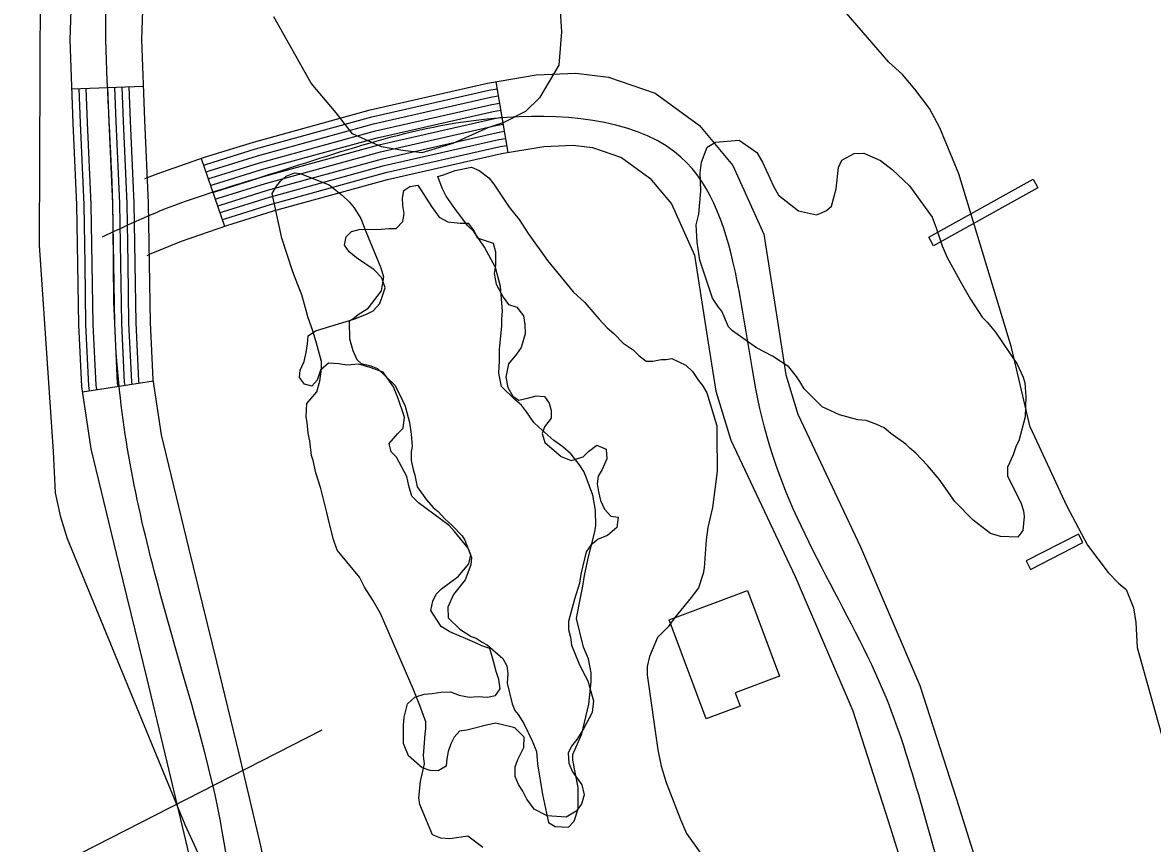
# Model space of a CAD drawing. Extents: x 3161564 to 3199464, y 849354 to 874788.
# Drawn here: x 3175716.8 to 3176189.6, y 857548.2 to 857891.4 of the extents above; entities that cross this region are included whole.
import ezdxf

# ---------------------------------------------------------------- set-up
doc = ezdxf.new("R2010")
doc.units = 0
for name, color, linetype in [('V-BLDG-OTLN', 7, 'Continuous'), ('V-CHAN-DOCK', 7, 'Continuous'), ('V-LEVE-TOET', 7, 'Continuous'), ('V-ROAD-CNTR', 7, 'Continuous'), ('V-SITE-VEGE', 7, 'Continuous'), ('V-TOPO-SHOR', 7, 'Continuous'), ('V-UTIL-LINE', 7, 'Continuous')]:
    doc.layers.add(name, color=color, linetype=linetype)

msp = doc.modelspace()

# ---------------------------------------------------------------- linework, layer by layer
at = {"layer": 'V-BLDG-OTLN'}
msp.add_lwpolyline([(3176033.49, 857618.04), (3176014.99, 857611.11), (3176017.06, 857605.57), (3176002.79, 857600.23), (3175987.3, 857641.62), (3176020.07, 857653.88)], close=True, dxfattribs=at)
at = {"layer": 'V-CHAN-DOCK'}
for points in [[(3176095.94, 857801.67), (3176139.62, 857825.96), (3176141.63, 857822.33), (3176097.96, 857798.05), (3176095.94, 857801.67)], [(3176138.53, 857662.77), (3176160.44, 857673.95), (3176158.62, 857677.51), (3176136.71, 857666.34), (3176138.53, 857662.77)]]:
    msp.add_lwpolyline(points, dxfattribs=at)
at = {"layer": 'V-LEVE-TOET'}
for points in [[(3175729.78, 857711.99), (3175723.88, 857798.28), (3175724.56, 857978), (3175720.61, 858196.91), (3175716.66, 858263.67), (3175710.21, 858307.87), (3175700.87, 858347.53), (3175682.18, 858412.28), (3175623.64, 858568.27), (3175481.44, 858930.62), (3175470.11, 858956.73), (3175455.24, 858986.44), (3175426.26, 859034.71), (3175400.49, 859074.96)], [(3176147.55, 856688.36), (3176141.96, 856696.57), (3176137.07, 856701.95), (3176130.15, 856710.17), (3176123.66, 856719.25), (3176084.65, 856779), (3176064.36, 856817.93), (3176049.53, 856851.63), (3176041.24, 856871.25), (3175982.23, 857021.31), (3175917.66, 857206.56), (3175878.97, 857314.4), (3175838.15, 857439.77), (3175784.84, 857555.91), (3175735.64, 857675.51), (3175732.86, 857684.62), (3175730.63, 857694.73), (3175729.78, 857711.99)]]:
    msp.add_lwpolyline(points, dxfattribs=at)
at = {"layer": 'V-ROAD-CNTR'}
for p, q in [((3175737.45, 857863.65), (3175767.43, 857864.77)), ((3175914.81, 857866.65), (3175919.87, 857837.08)), ((3175791.55, 857834.59), (3175801.32, 857806.23)), ((3175741.89, 857737.06), (3175771.56, 857741.55))]:
    msp.add_line(p, q, dxfattribs=at)
for points in [[(3175820.27, 857510.77), (3175819.91, 857521.81), (3175818.81, 857534.29), (3175816.64, 857546.64), (3175807.36, 857585.61), (3175798.04, 857624.07), (3175786.39, 857671.83), (3175774.97, 857719.01), (3175771.47, 857742.14), (3175770.32, 857766), (3175769.93, 857790.82), (3175769.52, 857816.1), (3175767.96, 857850.58), (3175766.7, 857884.31), (3175768.88, 857949.33), (3175771.31, 858015.24), (3175770.68, 858087.16), (3175769.85, 858158.75), (3175769.04, 858214.92), (3175768.04, 858271.32), (3175766.33, 858304.14)], [(3175798.69, 857284.21), (3175798.71, 857286.98), (3175795.84, 857336.2), (3175792.76, 857386.23), (3175791.68, 857442.09), (3175790.69, 857497.56), (3175789.95, 857520), (3175789.04, 857530.36), (3175787.24, 857540.57), (3175778.19, 857578.61), (3175768.89, 857616.98), (3175757.24, 857664.75), (3175745.5, 857713.22), (3175741.57, 857739.17), (3175740.33, 857765.04), (3175739.93, 857790.34), (3175739.53, 857815.18), (3175737.99, 857849.34), (3175736.68, 857884.25), (3175738.89, 857950.39)], [(3175767.96, 857826.15), (3175772.63, 857828.07), (3175792.97, 857835.08), (3175813.4, 857841.45), (3175862.23, 857854.87), (3175911.36, 857866.06), (3175931.7, 857869.54), (3175948.33, 857870.21), (3175961.96, 857868.65), (3175981.56, 857861.85), (3176000, 857848.34), (3176013.93, 857831.65), (3176026.91, 857802.88), (3176033.37, 857762.16), (3176036.13, 857744.09), (3176041.23, 857727.61), (3176067.38, 857672.14), (3176092.3, 857614.18), (3176107.62, 857566.62), (3176122.2, 857519.96)], [(3175747.83, 857737.96), (3175747.55, 857739.77), (3175746.33, 857765.23), (3175745.93, 857790.44), (3175745.53, 857815.37), (3175743.98, 857849.59), (3175743.45, 857863.87)], [(3175756.73, 857739.31), (3175756.52, 857740.66), (3175755.33, 857765.52), (3175754.93, 857790.58), (3175754.53, 857815.64), (3175752.98, 857849.96), (3175752.44, 857864.21)], [(3175759.69, 857739.75), (3175759.51, 857740.96), (3175758.33, 857765.61), (3175757.93, 857790.63), (3175757.53, 857815.73), (3175755.97, 857850.08), (3175755.44, 857864.32)], [(3175762.66, 857740.2), (3175762.5, 857741.25), (3175761.32, 857765.71), (3175760.93, 857790.68), (3175760.52, 857815.82), (3175758.97, 857850.21), (3175758.44, 857864.44)], [(3175765.62, 857740.65), (3175765.49, 857741.55), (3175764.32, 857765.8), (3175763.93, 857790.73), (3175763.52, 857815.92), (3175761.97, 857850.33), (3175761.44, 857864.55)], [(3175744.86, 857737.51), (3175744.56, 857739.47), (3175743.33, 857765.13), (3175742.93, 857790.39), (3175742.53, 857815.27), (3175740.99, 857849.46), (3175740.45, 857863.76)], [(3175792.52, 857831.75), (3175793.9, 857832.23), (3175814.25, 857838.57), (3175862.96, 857851.96), (3175911.95, 857863.11), (3175915.32, 857863.69)], [(3175793.5, 857828.92), (3175794.84, 857829.38), (3175815.09, 857835.69), (3175863.69, 857849.05), (3175912.53, 857860.17), (3175915.82, 857860.73)], [(3175794.48, 857826.08), (3175795.77, 857826.53), (3175815.94, 857832.81), (3175864.43, 857846.14), (3175913.12, 857857.23), (3175916.33, 857857.78)], [(3175795.45, 857823.25), (3175796.71, 857823.68), (3175816.78, 857829.93), (3175865.16, 857843.23), (3175913.71, 857854.28), (3175916.83, 857854.82)], [(3175796.43, 857820.41), (3175797.64, 857820.83), (3175817.62, 857827.05), (3175865.89, 857840.32), (3175914.29, 857851.34), (3175917.34, 857851.86)], [(3175797.41, 857817.57), (3175798.58, 857817.97), (3175818.47, 857824.17), (3175866.62, 857837.41), (3175914.88, 857848.4), (3175917.85, 857848.91)], [(3175798.38, 857814.74), (3175799.51, 857815.12), (3175819.31, 857821.29), (3175867.35, 857834.5), (3175915.47, 857845.45), (3175918.35, 857845.95)], [(3175768.96, 857794.06), (3175769.93, 857794.52), (3175783.23, 857800), (3175802.32, 857806.57), (3175821.84, 857812.65), (3175869.54, 857825.77), (3175917.23, 857836.63), (3175934.85, 857839.64), (3175947.22, 857840.14), (3175955.26, 857839.22), (3175967.47, 857834.99), (3175979.31, 857826.31), (3175988.27, 857815.58), (3175997.91, 857794.21), (3176003.72, 857757.54), (3176006.81, 857737.35), (3176013.2, 857716.73), (3176040.02, 857659.81), (3176064.18, 857603.63), (3176079.03, 857557.55), (3176093.78, 857510.34)], [(3175799.36, 857811.9), (3175800.45, 857812.27), (3175820.16, 857818.41), (3175868.08, 857831.59), (3175916.05, 857842.51), (3175918.86, 857842.99)], [(3175800.34, 857809.06), (3175801.38, 857809.42), (3175821, 857815.53), (3175868.81, 857828.68), (3175916.64, 857839.57), (3175919.36, 857840.03)]]:
    msp.add_lwpolyline(points, dxfattribs=at)
for points in [[(3176879.13, 855651.91), (3176902.29, 855659.09), (3176934.11, 855667), (3176983.45, 855657.71), (3177040.65, 855639.06), (3177110.48, 855613.55), (3177170.58, 855601.76), (3177236.78, 855586.88), (3177274.78, 855573.53), (3177317.45, 855579.76), (3177362.6, 855595.69), (3177411.95, 855643.14), (3177451.73, 855679.19), (3177476.66, 855705.79), (3177478.27, 855736.95), (3177464.17, 855782.28), (3177430.75, 855833.4), (3177372.99, 855887.77), (3177287.84, 855954.83), (3177219.82, 855998.44), (3177152.98, 856039.39), (3177089.34, 856079.24), (3177023.39, 856134.32), (3176966.63, 856207.93), (3176895.25, 856290.08), (3176782.25, 856425.12), (3176693.16, 856545.3), (3176615.17, 856622.65), (3176543.92, 856726.5), (3176474.39, 856784.21), (3176414.35, 856823.58), (3176395.9, 856827.98), (3176350.82, 856806.18), (3176279.15, 856754.7), (3176211.55, 856707.42), (3176172.25, 856696.11), (3176141.13, 856702.01), (3176111.75, 856719.58), (3176032.57, 856777.37), (3175933.58, 856857.43), (3175839.01, 856930.26), (3175807.14, 856951.51), (3175770.09, 856958.67), (3175787.12, 856991.4), (3175795.09, 857040.68), (3175799.48, 857113.73), (3175810.82, 857206.92), (3175813.71, 857287.37), (3175807.75, 857386.83), (3175805.68, 857497.94), (3175801.94, 857543.61), (3175783.46, 857620.53), (3175760.24, 857716.11), (3175755.33, 857765.52), (3175754.53, 857815.64), (3175751.69, 857884.28), (3175756.31, 858015.46), (3175754.85, 858158.56), (3175753.05, 858270.8), (3175748.6, 858321.65), (3175736.5, 858372), (3175677.16, 858555.53), (3175602.24, 858747.09), (3175558.22, 858866.86), (3175502.52, 858986.22), (3175436.28, 859092.62), (3175371.24, 859185.12), (3175300.68, 859261.58), (3175219.1, 859367.23), (3175166.22, 859443.65), (3175175.33, 859507.13), (3175222, 859537.88), (3175285.34, 859568.35), (3175321.17, 859607.46), (3175310.3, 859667.21), (3175262.41, 859798.62), (3175224.64, 859877.87), (3175174.73, 859982.04), (3175144.84, 860115.36), (3175122.61, 860284.79), (3175088.43, 860568.57), (3175086.28, 860704.54), (3175072.2, 860854.52), (3175052.53, 860999.93), (3175047.5, 861166.8), (3175053.18, 861343.73), (3175066.7, 861550.38), (3175065.46, 861662.49), (3175040.18, 861767.75), (3175017.84, 861884.16), (3175008.36, 862033.9), (3174979.61, 862160.28), (3174952.14, 862274.65), (3174921.63, 862422.82), (3174896.96, 862525.55), (3174861.75, 862663.22), (3174841.1, 862738.01)], [(3176396.88, 856831.69), (3176382.76, 856853.72), (3176337.44, 856922.06), (3176283.9, 857016.79), (3176252.98, 857119.89), (3176222.6, 857234.1), (3176154.03, 857353.59), (3176145.24, 857413.57), (3176107.99, 857515.15), (3176078.24, 857608.9), (3176027.22, 857722.17), (3175989.65, 857837.33), (3175914.29, 857851.34), (3175817.62, 857827.05), (3175777.93, 857814.04), (3175750.11, 857801.73)]]:
    msp.add_spline(points, degree=3, dxfattribs=at)
at = {"layer": 'V-SITE-VEGE'}
for points in [[(3175941.56, 857898.43), (3175942.31, 857887.57), (3175941.18, 857873.58), (3175933.05, 857859.94), (3175927.29, 857854.28), (3175918.1, 857849.65), (3175911.5, 857847.43), (3175896.87, 857840.85), (3175883.83, 857836.97), (3175875.84, 857837.9), (3175867, 857839.41), (3175854.9, 857844.95), (3175847.99, 857853.73), (3175837.53, 857866.12), (3175821.93, 857893.83)], [(3175955.47, 857693.73), (3175952.65, 857701.29), (3175951.59, 857703.7), (3175949.85, 857706.44), (3175946.36, 857710.9), (3175942.89, 857713.98), (3175939.07, 857716.7), (3175932.82, 857722.17), (3175930.73, 857724.23), (3175927.59, 857728.68), (3175925.5, 857731.43), (3175922.72, 857733.82), (3175917.15, 857739.29), (3175916.07, 857744.8), (3175916.38, 857749.98), (3175916.33, 857754.81), (3175917.29, 857764.48), (3175917.27, 857767.58), (3175917.59, 857770.69), (3175916.81, 857781.03), (3175914.68, 857788.95), (3175910.13, 857797.54), (3175905.59, 857804.05), (3175903.15, 857806.45), (3175897.93, 857813.31), (3175894.09, 857818.79), (3175892.33, 857822.23), (3175890.57, 857827.04), (3175892.98, 857827.75), (3175897.79, 857829.52), (3175904.68, 857830.95), (3175907.8, 857829.6), (3175911.96, 857826.53), (3175914.05, 857823.79), (3175920.34, 857814.18), (3175924.52, 857809.04), (3175928.36, 857803.2), (3175936.39, 857791.88), (3175947.19, 857778.86), (3175952.05, 857774.42), (3175957.97, 857767.57), (3175961.46, 857763.8), (3175964.24, 857761.41), (3175968.06, 857757.3), (3175972.22, 857754.57), (3175974.66, 857752.18), (3175977.78, 857749.79), (3175980.54, 857749.81), (3175983.99, 857750.53), (3175986.05, 857750.55), (3175988.47, 857750.91), (3175994.35, 857748.2), (3175997.14, 857745.46), (3175999.58, 857741.69), (3176001.32, 857739.63), (3176003.07, 857736.54), (3176007.32, 857722.78), (3176007.35, 857718.98), (3176007.48, 857703.81), (3176005.53, 857688.61), (3176003.53, 857680.32), (3176002.88, 857675.14), (3176001.94, 857663.4), (3176001.62, 857660.98), (3175999.59, 857655.1), (3175996.52, 857650.94), (3175989.69, 857642.6), (3175986.96, 857638.79), (3175982.52, 857634.26), (3175979.13, 857626.3), (3175978.13, 857622.16), (3175978.16, 857618.71), (3175982.55, 857587.35), (3175983.99, 857580.46), (3175986.11, 857573.58), (3175992.1, 857558.1), (3175994.56, 857552.26), (3176002.24, 857541.63)], [(3175839.9, 857736.94), (3175841.24, 857741.44), (3175841.89, 857746.62), (3175841.87, 857749.72), (3175839.74, 857757.29), (3175838.32, 857762.11), (3175836.2, 857768.3), (3175835.48, 857771.06), (3175833.71, 857777.6), (3175831.95, 857781.72), (3175829.83, 857787.22), (3175825.24, 857801.33), (3175821.29, 857819.93), (3175822.99, 857823.05), (3175824.69, 857825.13), (3175827.09, 857827.22), (3175830.53, 857828.63), (3175832.95, 857828.3), (3175845.06, 857823.57), (3175850.62, 857819.13), (3175853.4, 857816.39), (3175855.49, 857814), (3175858.28, 857809.53), (3175860.4, 857804.03), (3175866.73, 857788.9), (3175867.8, 857785.12), (3175866.81, 857779.25), (3175861.01, 857771.61), (3175857.23, 857769.16), (3175855.52, 857767.77), (3175853.46, 857766.37), (3175853.52, 857759.13), (3175854.94, 857754.31), (3175856.69, 857750.53), (3175858.43, 857748.82), (3175862.58, 857747.82), (3175865.35, 857746.81), (3175872.65, 857739.62), (3175875.8, 857733.44), (3175876.86, 857731.03), (3175878.64, 857724.15), (3175879.37, 857719.32), (3175879.76, 857714.15), (3175879.43, 857712.08), (3175879.46, 857708.28), (3175880.18, 857704.5), (3175880.89, 857702.09), (3175881.96, 857697.27), (3175885.8, 857691.78), (3175888.59, 857688.7), (3175890.67, 857686.99), (3175893.46, 857683.91), (3175896.58, 857681.17), (3175900.76, 857676.72), (3175901.81, 857675), (3175904.63, 857667.78), (3175904.3, 857664.68), (3175901.94, 857658.45), (3175897.16, 857652.2), (3175894.79, 857647.01), (3175894.83, 857642.52), (3175899.69, 857637.73), (3175904.55, 857634.67), (3175906.62, 857633.99), (3175909.05, 857632.29), (3175911.13, 857631.27), (3175917.73, 857625.46), (3175919.48, 857622.37), (3175919.85, 857619.27), (3175919.54, 857615.13), (3175921.68, 857606.52), (3175922.74, 857603.77), (3175924.13, 857602.05), (3175926.58, 857598.28), (3175930.08, 857591.06), (3175931.85, 857586.59), (3175932.23, 857581.42), (3175934.41, 857568.67), (3175936.92, 857556.97), (3175939.69, 857555.26), (3175945.21, 857554.97), (3175947.61, 857557.4), (3175949.29, 857562.59), (3175949.22, 857571.56), (3175947.05, 857582.92), (3175947.04, 857585.34), (3175950.76, 857593.99), (3175953.76, 857606.43), (3175954.72, 857615.76), (3175954.69, 857619.55), (3175953.61, 857625.41), (3175951.5, 857630.22), (3175948.64, 857642.27), (3175949.63, 857648.14), (3175951.29, 857655.75), (3175951.95, 857660.23), (3175953.27, 857666.8), (3175956.28, 857678.55), (3175956.61, 857680.97), (3175956.56, 857687.52), (3175955.47, 857693.73)], [(3175909.41, 857546.4), (3175903.16, 857551.17), (3175895.58, 857550.08), (3175891.78, 857550.39), (3175888.32, 857551.74), (3175883.04, 857564.46), (3175882.67, 857567.22), (3175883.31, 857574.12), (3175884.97, 857581.38), (3175884.6, 857584.83), (3175885.22, 857593.8), (3175885.54, 857596.22), (3175885.52, 857598.98), (3175883.05, 857605.86), (3175880.23, 857612.74), (3175866.53, 857644.36), (3175863.37, 857649.86), (3175859.88, 857655.35), (3175857.78, 857659.47), (3175849.77, 857669.06), (3175848.37, 857670.78), (3175846.96, 857675.25), (3175845.18, 857681.79), (3175844.1, 857686.61), (3175841.61, 857696.59), (3175839.49, 857703.13), (3175838.41, 857708.3), (3175837.7, 857710.36), (3175836.96, 857716.56), (3175836.25, 857719.66), (3175835.86, 857724.15), (3175835.5, 857726.56), (3175835.8, 857732.08), (3175839.9, 857736.94)]]:
    msp.add_lwpolyline(points, dxfattribs=at)
msp.add_lwpolyline([(3176009.35, 857770.74), (3176007.96, 857772.46), (3176005.51, 857776.23), (3176000.21, 857792.06), (3175999.11, 857799.64), (3175998.71, 857806.88), (3175999.7, 857811.37), (3176000.66, 857821.04), (3176000.26, 857828.63), (3176000.91, 857833.11), (3176003.27, 857839.34), (3176006.7, 857841.44), (3176016.7, 857842.21), (3176023.99, 857837.1), (3176026.44, 857832.98), (3176031, 857823.01), (3176033.1, 857819.23), (3176041.43, 857812.74), (3176049.04, 857811.08), (3176051.1, 857811.79), (3176053.16, 857812.84), (3176055.22, 857814.58), (3176057.23, 857821.84), (3176058.19, 857830.82), (3176059.55, 857833.94), (3176064.7, 857836.74), (3176068.84, 857836.77), (3176075.76, 857833.72), (3176080.62, 857829.97), (3176087.92, 857823.13), (3176097.34, 857810.09), (3176099.1, 857805.62), (3176101.58, 857798.05), (3176103.69, 857793.24), (3176109.64, 857782.25), (3176113.49, 857775.73), (3176118.38, 857768.18), (3176120.47, 857766.13), (3176123.95, 857762.02), (3176133.03, 857748.64), (3176135.49, 857743.14), (3176136.2, 857740.73), (3176136.59, 857734.87), (3176136.31, 857726.58), (3176133.63, 857716.56), (3176132.61, 857714.48), (3176131.27, 857710.67), (3176128.89, 857705.48), (3176128.92, 857701.69), (3176134.53, 857690.69), (3176135.6, 857687.25), (3176135.96, 857684.84), (3176135.32, 857678.97), (3176133.27, 857676.19), (3176126.02, 857676.48), (3176121.87, 857677.83), (3176114.59, 857683.29), (3176106.93, 857691.16), (3176100.3, 857700.42), (3176095.42, 857706.24), (3176090.55, 857711.38), (3176088.12, 857713.43), (3176086.38, 857715.14), (3176080.14, 857719.58), (3176077.36, 857721.97), (3176074.24, 857723.32), (3176069.74, 857725.01), (3176066.29, 857725.33), (3176058.69, 857727.34), (3176051.42, 857730.72), (3176043.77, 857738.25), (3176042.01, 857741.34), (3176040.62, 857743.4), (3176037.48, 857747.52), (3176030.55, 857751.94), (3176023.96, 857755.34), (3176013.9, 857762.5), (3176012.16, 857764.21)], close=True, dxfattribs=at)
at = {"layer": 'V-TOPO-SHOR'}
for points in [[(3176138.45, 857722.18), (3176130.57, 857755.48), (3176108.51, 857828.18), (3176100.67, 857847.4), (3176096.33, 857855.46), (3176090.18, 857863.54), (3176085, 857869.64), (3176079.32, 857874.93), (3176052.45, 857905.95)], [(3175897.53, 857678.62), (3175895.25, 857681.14), (3175882.49, 857690.63), (3175879.64, 857693.42), (3175878.48, 857697.65), (3175877.6, 857701.59), (3175873.31, 857709.73), (3175871.03, 857711.97), (3175870.16, 857715.35), (3175873.79, 857719.61), (3175876.03, 857721.88), (3175876.55, 857726.4), (3175873.95, 857734.27), (3175871.94, 857739.05), (3175867.66, 857745.22), (3175862.28, 857747.15), (3175857.48, 857748.52), (3175852.41, 857748.2), (3175849.02, 857748.73), (3175844.78, 857748.98), (3175841.42, 857746.13), (3175840.05, 857741.89), (3175837.81, 857739.34), (3175834.7, 857740.16), (3175832.71, 857742.96), (3175832.96, 857746.07), (3175834.63, 857749.75), (3175835.44, 857753.42), (3175835.98, 857757.09), (3175836.23, 857760.48), (3175839.32, 857762.47), (3175855.35, 857767.4), (3175860.69, 857769.42), (3175863.5, 857770.85), (3175866.3, 857773.98), (3175867.4, 857777.09), (3175868.5, 857780.48), (3175867.06, 857784.7), (3175863.93, 857788.06), (3175856.55, 857793.07), (3175853.43, 857795.59), (3175851.43, 857798.39), (3175852.25, 857801.78), (3175854.49, 857804.06), (3175857.58, 857804.93), (3175866.89, 857805), (3175869.99, 857805.31), (3175873.09, 857805.34), (3175875.89, 857808.18), (3175876.43, 857811.57), (3175875.84, 857814.95), (3175875.81, 857818.05), (3175876.35, 857821.16), (3175878.87, 857822.87), (3175882.25, 857823.46), (3175887.97, 857814.48), (3175891.11, 857809.99), (3175894.79, 857808.05), (3175899.87, 857807.53), (3175903.25, 857807.56), (3175905.82, 857804.19), (3175906.97, 857801.38), (3175913.75, 857799.18), (3175914.63, 857795.52), (3175914.68, 857789.88), (3175914.14, 857786.49), (3175915.02, 857781.99), (3175917.88, 857776.65), (3175920.17, 857773.57), (3175923.56, 857772.46), (3175926.41, 857768.82), (3175927, 857765.16), (3175927.04, 857761.21), (3175925.39, 857755.56), (3175923.44, 857752.72), (3175920.09, 857748.75), (3175919.01, 857743.1), (3175919.88, 857738.88), (3175921.89, 857735.22), (3175924.44, 857733.55), (3175928.66, 857734.43), (3175931.76, 857735.31), (3175935.15, 857735.05), (3175937.14, 857732.25), (3175938.01, 857729.15), (3175938.04, 857726.05), (3175935.25, 857722.36), (3175934.14, 857719.53)], [(3176138.45, 857722.18), (3176153.55, 857689.49), (3176162.39, 857672.87), (3176171.04, 857661.52), (3176175.36, 857656.99), (3176178.52, 857654.31), (3176181.58, 857646.63), (3176182.63, 857640.5), (3176183.14, 857630.09), (3176194.31, 857590.23)], [(3175934.14, 857719.53), (3175935.3, 857715.87), (3175942.12, 857710.01), (3175946.36, 857708.35), (3175951.42, 857709.8), (3175953.66, 857712.07), (3175957.03, 857714.64), (3175960.99, 857712.98), (3175961.3, 857709.03), (3175959.37, 857704.51), (3175957.7, 857701.67), (3175957.16, 857698.56), (3175957.75, 857695.19), (3175958.62, 857691.53), (3175960.35, 857687.87), (3175962.91, 857685.07), (3175966.01, 857684.54), (3175965.48, 857680.3), (3175961.56, 857676.88), (3175957.63, 857675.44), (3175954.55, 857672.88), (3175952.59, 857670.04), (3175950.42, 857660.72), (3175949.88, 857657.05), (3175947.68, 857650.26), (3175945.22, 857640.94), (3175945.24, 857637.55), (3175946.11, 857634.46), (3175946.42, 857631.08), (3175949.59, 857623.49), (3175951.02, 857620.39), (3175953.31, 857616.18), (3175955.64, 857607.74), (3175955.11, 857602.94), (3175951.5, 857596.14), (3175948.72, 857591.61), (3175946.49, 857588.77), (3175945.1, 857585.94), (3175945.42, 857581.71), (3175946.85, 857578.06), (3175950.85, 857572.73), (3175951.73, 857568.51), (3175950.63, 857564.55), (3175948.4, 857561.71), (3175944.19, 857559.14), (3175936.29, 857559.64), (3175930.91, 857562.42), (3175927.77, 857566.62), (3175926.05, 857569.99), (3175924.34, 857572.8), (3175922.9, 857576.17), (3175922.87, 857580.12), (3175923.97, 857583.23), (3175926.47, 857588.33), (3175926.71, 857592.56), (3175922.73, 857596.48), (3175914.82, 857598.38), (3175911.44, 857597.79), (3175902.72, 857595.47), (3175899.62, 857595.16), (3175897.38, 857592.6), (3175896, 857589.77), (3175894.89, 857586.66), (3175894.35, 857583.55), (3175894.1, 857580.45), (3175890.73, 857578.45), (3175887.34, 857578.7), (3175883.95, 857579.8), (3175878.27, 857584.83), (3175876.25, 857589.89), (3175876.19, 857597.51), (3175876.45, 857600.89), (3175877.81, 857606.55), (3175880.89, 857609.39), (3175884.83, 857610.55), (3175888.21, 857610.86), (3175891.87, 857611.45), (3175895.82, 857611.49), (3175899.5, 857610.11), (3175903.73, 857609.29), (3175907.4, 857609.61), (3175911.35, 857609.36), (3175914.73, 857609.95), (3175916.68, 857612.78), (3175916.08, 857616.73), (3175914.93, 857620.1), (3175914.05, 857623.76), (3175912.31, 857629.67), (3175908.92, 857630.77), (3175906.09, 857632.16), (3175895.61, 857636.58), (3175891.93, 857638.81), (3175887.65, 857645.54), (3175888.46, 857649.5), (3175889.85, 857652.33), (3175892.08, 857654.6), (3175899.09, 857659.74), (3175903.56, 857665.13), (3175904.38, 857668.81), (3175903.23, 857671.62), (3175897.53, 857678.62)]]:
    msp.add_lwpolyline(points, dxfattribs=at)
at = {"layer": 'V-UTIL-LINE'}
msp.add_line((3175593.9, 857469.06), (3175842.16, 857595.69), dxfattribs=at)

doc.saveas('drawing.dxf')
